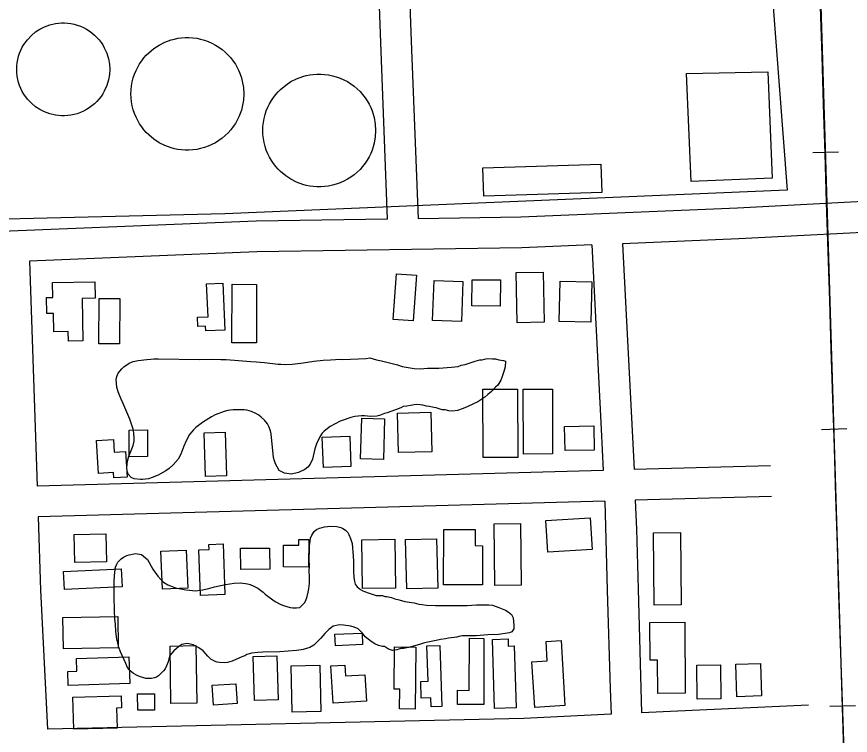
# Model space of a CAD drawing. Extents: x 3297716 to 3335574, y 688621 to 713991.
# Drawn here: x 3325424 to 3326236, y 699056 to 699756 of the extents above; entities that cross this region are included whole.
import ezdxf

# ---------------------------------------------------------------- set-up
doc = ezdxf.new("R2010")
doc.units = 0
for name, color, linetype in [('V-BLDG-OTLN', 7, 'Continuous'), ('V-DOMW-TANK', 7, 'Continuous'), ('V-RAIL-TRAK', 7, 'Continuous'), ('V-ROAD-CNTR', 7, 'Continuous'), ('V-SITE-OTLN', 7, 'Continuous'), ('V-SITE-VEGE', 7, 'Continuous')]:
    doc.layers.add(name, color=color, linetype=linetype)

msp = doc.modelspace()

# ---------------------------------------------------------------- linework, layer by layer
at = {"layer": 'V-BLDG-OTLN'}
for points in [[(3326156.1, 699702.39), (3326160.45, 699598.79), (3326081.24, 699595.48), (3326076.82, 699700.78)], [(3325878.41, 699608.73), (3325993.38, 699612.25), (3325994.22, 699584.81), (3325879.25, 699581.29)], [(3325813.5, 699504.02), (3325810.27, 699459.62), (3325790.84, 699461.03), (3325794.09, 699505.44)], [(3325937.23, 699507.24), (3325938.07, 699458.21), (3325911.68, 699457.76), (3325910.86, 699506.79)], [(3325458.93, 699496.95), (3325500.03, 699497.71), (3325500.33, 699481.76), (3325487.78, 699481.53), (3325488.54, 699440.12), (3325474.44, 699439.86), (3325474.27, 699449.11), (3325460.23, 699448.85), (3325459.91, 699466.79), (3325453.23, 699466.67), (3325452.94, 699482.25), (3325459.2, 699482.37)], [(3325624.75, 699496.33), (3325626.92, 699450.66), (3325608.21, 699449.78), (3325607.98, 699454.58), (3325600.58, 699454.23), (3325600.16, 699463.11), (3325610.46, 699463.59), (3325608.95, 699495.58)], [(3325858.79, 699498.02), (3325857.45, 699459.1), (3325829.4, 699460.06), (3325830.75, 699498.99)], [(3325867.97, 699499.76), (3325895.46, 699499.45), (3325895.17, 699473.8), (3325867.69, 699474.1)], [(3325952.74, 699458.96), (3325953.63, 699498.35), (3325984.51, 699497.66), (3325983.62, 699458.27)], [(3325657.66, 699495.2), (3325657.62, 699438.09), (3325633.81, 699438.11), (3325633.85, 699495.22)], [(3325524.36, 699481.44), (3325524.23, 699437.13), (3325504.06, 699437.19), (3325504.21, 699481.5)], [(3325912.15, 699392.98), (3325912.34, 699326.55), (3325878.61, 699326.46), (3325878.42, 699392.89)], [(3325946.06, 699393.07), (3325946.28, 699329.84), (3325917.94, 699329.74), (3325917.72, 699392.97)], [(3325827.61, 699370.55), (3325828.56, 699332.05), (3325796.15, 699331.25), (3325795.2, 699369.75)], [(3325782.41, 699364.08), (3325781.33, 699324.33), (3325759.17, 699324.94), (3325760.25, 699364.69)], [(3325533.71, 699327.1), (3325533.52, 699353.14), (3325551.33, 699353.27), (3325551.51, 699327.23)], [(3325627.18, 699351.08), (3325628.41, 699308.6), (3325607.97, 699308.02), (3325606.75, 699350.49)], [(3325958.02, 699356.74), (3325986.44, 699357.35), (3325986.94, 699333.71), (3325958.53, 699333.11)], [(3325503.68, 699310.89), (3325501.62, 699342.86), (3325518.25, 699343.93), (3325519.05, 699331.58), (3325529.9, 699332.27), (3325531.51, 699307.35), (3325518.81, 699306.53), (3325518.46, 699311.85)], [(3325722.91, 699316.6), (3325721.78, 699346.28), (3325748.54, 699347.3), (3325749.66, 699317.62)], [(3325890.04, 699201.73), (3325889.32, 699261.75), (3325914.86, 699262.05), (3325915.58, 699202.03)], [(3325939.75, 699264.86), (3325982.84, 699267.59), (3325984.79, 699236.85), (3325941.7, 699234.13)], [(3325840.1, 699202.28), (3325840.24, 699256.33), (3325870.9, 699256.26), (3325870.86, 699240.45), (3325878.07, 699240.43), (3325877.98, 699202.18)], [(3326070.96, 699253.34), (3326071.56, 699182.78), (3326045.21, 699182.56), (3326044.61, 699253.11)], [(3325479.9, 699251.34), (3325510.96, 699252.02), (3325511.55, 699224.78), (3325480.49, 699224.1)], [(3325708.54, 699219.65), (3325683.87, 699219.93), (3325684.11, 699241.06), (3325698.81, 699240.9), (3325698.87, 699246.61), (3325708.84, 699246.5)], [(3325792.49, 699246.78), (3325793.34, 699199.13), (3325761.11, 699198.55), (3325760.27, 699246.21)], [(3325833.27, 699247.25), (3325834.57, 699199.14), (3325804.18, 699198.31), (3325802.87, 699246.43)], [(3325603.21, 699191.93), (3325601.52, 699236.23), (3325611.56, 699236.61), (3325611.37, 699241.69), (3325625.11, 699242.22), (3325627, 699192.84)], [(3325642.17, 699237.9), (3325670.49, 699238.1), (3325670.64, 699217.55), (3325642.32, 699217.35)], [(3325566.17, 699198.06), (3325564.53, 699235.05), (3325589.12, 699236.14), (3325590.76, 699199.15)], [(3325469.65, 699215.17), (3325525.82, 699217.86), (3325526.66, 699200.46), (3325470.49, 699197.77)], [(3325469.06, 699170.4), (3325522.51, 699171.24), (3325522.99, 699140.69), (3325469.55, 699139.84)], [(3326075.04, 699165.79), (3326075.65, 699096.61), (3326048.8, 699096.37), (3326048.51, 699128.95), (3326041.28, 699128.88), (3326040.97, 699165.49)], [(3325734.14, 699154.05), (3325760.63, 699155.16), (3325761.09, 699144.05), (3325734.61, 699142.95)], [(3325879.39, 699150.08), (3325879.14, 699085.48), (3325853.52, 699085.58), (3325853.58, 699099.44), (3325865.09, 699099.4), (3325865.29, 699150.13)], [(3325889.63, 699081.7), (3325887.62, 699149.07), (3325902.85, 699149.52), (3325903.06, 699142.46), (3325908.99, 699142.64), (3325910.79, 699082.33)], [(3325954.5, 699147.88), (3325958.38, 699084.61), (3325928.94, 699082.8), (3325926.2, 699127.36), (3325941.06, 699128.28), (3325939.91, 699146.98)], [(3325598.54, 699143.02), (3325599.41, 699086.83), (3325574.35, 699086.45), (3325573.49, 699142.63)], [(3325812.86, 699141.65), (3325812.2, 699081.18), (3325797.08, 699081.35), (3325797.29, 699100.54), (3325791.8, 699100.6), (3325792.26, 699141.88)], [(3325836.25, 699143.22), (3325838.34, 699083.64), (3325827.87, 699083.27), (3325827.56, 699092.04), (3325818.33, 699091.71), (3325817.76, 699107.96), (3325825.03, 699108.22), (3325823.82, 699142.78)], [(3325482.15, 699130.29), (3325533.3, 699132.04), (3325534.18, 699106.18), (3325474.3, 699104.14), (3325473.83, 699117.83), (3325482.56, 699118.13)], [(3325677.65, 699133.08), (3325678.87, 699090.15), (3325655.69, 699089.49), (3325654.47, 699132.42)], [(3325691.42, 699123.14), (3325719.29, 699123.79), (3325720.35, 699078.64), (3325692.49, 699077.98)], [(3325764.76, 699088.95), (3325732.35, 699086.89), (3325730.04, 699123.2), (3325743.91, 699124.09), (3325744.59, 699113.4), (3325763.14, 699114.57)], [(3326109.85, 699124.18), (3326110.41, 699091.19), (3326087.31, 699090.8), (3326086.76, 699123.79)], [(3326148.81, 699125.58), (3326149.84, 699093.96), (3326125.97, 699093.18), (3326124.95, 699124.81)], [(3325614.36, 699104.3), (3325637.65, 699105.84), (3325638.93, 699086.46), (3325615.64, 699084.93)], [(3325478.77, 699092.81), (3325525.81, 699094.06), (3325526.12, 699082.26), (3325521.3, 699082.13), (3325521.82, 699062.64), (3325479.6, 699061.54)], [(3325541.9, 699080.02), (3325541.78, 699096.01), (3325558.23, 699096.13), (3325558.34, 699080.14)]]:
    msp.add_lwpolyline(points, close=True, dxfattribs=at)
at = {"layer": 'V-DOMW-TANK'}
for points in [[(3325514.63, 699704.77), (3325514.35, 699699.71), (3325513.44, 699694.44), (3325511.81, 699689.03), (3325509.4, 699683.63), (3325507.89, 699680.98), (3325506.17, 699678.4), (3325504.26, 699675.9), (3325502.14, 699673.52), (3325499.84, 699671.27), (3325497.37, 699669.17), (3325494.74, 699667.25), (3325491.96, 699665.51), (3325489.08, 699663.98), (3325486.1, 699662.66), (3325483.04, 699661.57), (3325479.94, 699660.7), (3325476.82, 699660.07), (3325473.7, 699659.65), (3325470.61, 699659.46), (3325467.56, 699659.47), (3325461.68, 699660.08), (3325456.18, 699661.38), (3325451.16, 699663.23), (3325446.64, 699665.51), (3325442.41, 699668.28), (3325438.29, 699671.71), (3325434.42, 699675.82), (3325430.95, 699680.61), (3325429.42, 699683.24), (3325428.04, 699686.02), (3325426.84, 699688.92), (3325425.83, 699691.95), (3325425.03, 699695.06), (3325424.45, 699698.26), (3325424.1, 699701.5), (3325423.98, 699704.77), (3325424.1, 699708.03), (3325424.45, 699711.27), (3325425.03, 699714.46), (3325425.83, 699717.58), (3325426.84, 699720.6), (3325428.04, 699723.51), (3325429.42, 699726.29), (3325430.95, 699728.92), (3325434.42, 699733.71), (3325438.29, 699737.82), (3325442.41, 699741.25), (3325446.64, 699744.02), (3325451.16, 699746.3), (3325456.18, 699748.15), (3325461.68, 699749.45), (3325467.56, 699750.06), (3325470.61, 699750.07), (3325473.7, 699749.88), (3325476.82, 699749.46), (3325479.94, 699748.82), (3325483.04, 699747.96), (3325486.1, 699746.87), (3325489.08, 699745.55), (3325491.96, 699744.02), (3325494.74, 699742.28), (3325497.37, 699740.36), (3325499.84, 699738.26), (3325502.14, 699736.01), (3325504.26, 699733.62), (3325506.17, 699731.13), (3325507.89, 699728.55), (3325509.4, 699725.9), (3325511.81, 699720.5), (3325513.44, 699715.1), (3325514.35, 699709.81)], [(3325645.25, 699680.9), (3325644.91, 699674.78), (3325643.81, 699668.38), (3325642.94, 699665.11), (3325641.84, 699661.82), (3325640.5, 699658.54), (3325638.91, 699655.28), (3325637.08, 699652.07), (3325635, 699648.94), (3325632.68, 699645.92), (3325630.12, 699643.03), (3325627.33, 699640.3), (3325624.33, 699637.75), (3325621.14, 699635.42), (3325617.78, 699633.32), (3325614.28, 699631.46), (3325610.66, 699629.86), (3325606.96, 699628.54), (3325603.2, 699627.49), (3325599.42, 699626.71), (3325595.64, 699626.21), (3325591.89, 699625.97), (3325588.19, 699625.99), (3325584.58, 699626.25), (3325581.06, 699626.73), (3325577.66, 699627.43), (3325574.4, 699628.31), (3325568.3, 699630.55), (3325562.83, 699633.32), (3325557.7, 699636.67), (3325552.71, 699640.83), (3325550.31, 699643.22), (3325548.02, 699645.81), (3325545.84, 699648.62), (3325543.81, 699651.62), (3325541.95, 699654.81), (3325540.28, 699658.17), (3325538.82, 699661.7), (3325537.6, 699665.36), (3325536.63, 699669.14), (3325535.92, 699673.01), (3325535.5, 699676.94), (3325535.35, 699680.9), (3325535.5, 699684.86), (3325535.92, 699688.79), (3325536.63, 699692.66), (3325537.6, 699696.44), (3325538.82, 699700.1), (3325540.28, 699703.63), (3325541.95, 699707), (3325543.81, 699710.19), (3325545.84, 699713.19), (3325548.02, 699715.99), (3325550.31, 699718.58), (3325552.71, 699720.97), (3325557.7, 699725.13), (3325562.83, 699728.49), (3325568.3, 699731.25), (3325574.4, 699733.5), (3325577.66, 699734.38), (3325581.06, 699735.07), (3325584.58, 699735.55), (3325588.19, 699735.81), (3325591.89, 699735.83), (3325595.64, 699735.59), (3325599.42, 699735.09), (3325603.2, 699734.31), (3325606.96, 699733.27), (3325610.66, 699731.94), (3325614.28, 699730.34), (3325617.78, 699728.49), (3325621.14, 699726.38), (3325624.33, 699724.05), (3325627.33, 699721.51), (3325630.12, 699718.78), (3325632.68, 699715.89), (3325635, 699712.86), (3325637.08, 699709.73), (3325638.91, 699706.53), (3325640.5, 699703.26), (3325641.84, 699699.98), (3325642.94, 699696.69), (3325643.81, 699693.42), (3325644.91, 699687.02)], [(3325773.74, 699645.2), (3325773.4, 699639.08), (3325772.3, 699632.68), (3325771.43, 699629.41), (3325770.33, 699626.12), (3325768.99, 699622.83), (3325767.4, 699619.57), (3325765.57, 699616.36), (3325763.49, 699613.23), (3325761.16, 699610.2), (3325758.6, 699607.32), (3325755.81, 699604.58), (3325752.81, 699602.04), (3325749.62, 699599.7), (3325746.26, 699597.6), (3325742.76, 699595.74), (3325739.14, 699594.15), (3325735.44, 699592.82), (3325731.68, 699591.77), (3325727.9, 699591), (3325724.11, 699590.49), (3325720.36, 699590.26), (3325716.67, 699590.28), (3325713.05, 699590.54), (3325709.53, 699591.02), (3325706.14, 699591.71), (3325702.87, 699592.59), (3325696.77, 699594.83), (3325691.3, 699597.6), (3325686.17, 699600.96), (3325681.17, 699605.12), (3325678.78, 699607.51), (3325676.48, 699610.1), (3325674.31, 699612.91), (3325672.27, 699615.91), (3325670.41, 699619.1), (3325668.74, 699622.46), (3325667.28, 699625.99), (3325666.06, 699629.66), (3325665.09, 699633.44), (3325664.38, 699637.31), (3325663.96, 699641.24), (3325663.82, 699645.2), (3325663.96, 699649.16), (3325664.38, 699653.09), (3325665.09, 699656.96), (3325666.06, 699660.74), (3325667.28, 699664.41), (3325668.74, 699667.93), (3325670.41, 699671.3), (3325672.27, 699674.49), (3325674.31, 699677.49), (3325676.48, 699680.3), (3325678.78, 699682.9), (3325681.17, 699685.29), (3325686.17, 699689.44), (3325691.3, 699692.8), (3325696.77, 699695.57), (3325702.87, 699697.81), (3325706.14, 699698.69), (3325709.53, 699699.38), (3325713.05, 699699.87), (3325716.67, 699700.12), (3325720.36, 699700.14), (3325724.11, 699699.91), (3325727.9, 699699.4), (3325731.68, 699698.63), (3325735.44, 699697.58), (3325739.14, 699696.25), (3325742.76, 699694.66), (3325746.26, 699692.8), (3325749.62, 699690.7), (3325752.81, 699688.36), (3325755.81, 699685.82), (3325758.6, 699683.09), (3325761.16, 699680.2), (3325763.49, 699677.17), (3325765.57, 699674.04), (3325767.4, 699670.83), (3325768.99, 699667.57), (3325770.33, 699664.29), (3325771.43, 699660.99), (3325772.3, 699657.73), (3325773.4, 699651.32)]]:
    msp.add_lwpolyline(points, close=True, dxfattribs=at)
at = {"layer": 'V-RAIL-TRAK'}
for points in [[(3326310.1, 696520.64), (3326276.96, 697540.18), (3326276.96, 697540.18), (3326235.79, 698858.76), (3326235.79, 698858.78), (3326142.92, 701914.33), (3326142.92, 701914.31), (3326092.11, 703411.35), (3326038.61, 704709.65), (3326038.61, 704709.65), (3326027.42, 705172.45)], [(3326200.04, 699623.71), (3326225.03, 699624.47)], [(3326208.24, 699353.84), (3326233.23, 699354.6)], [(3326216.44, 699083.96), (3326241.43, 699084.72)]]:
    msp.add_lwpolyline(points, dxfattribs=at)
msp.add_arc((4187450.07, 726565.5), 861659.84, 181.63939431, 181.84266653, dxfattribs=at)
at = {"layer": 'V-ROAD-CNTR'}
for points in [[(3325815.53, 699559.22), (3325808.71, 699732.16), (3325785.24, 700377.34)], [(3325785.52, 699558.78), (3325778.74, 699731.02), (3325763.69, 700144.48)], [(3327327.82, 699611.39), (3327249.04, 699608.09), (3326806.42, 699596.47), (3326604.39, 699584.43), (3326292.1, 699578.13), (3326126.56, 699569.58), (3325915.49, 699560.7), (3325815.53, 699559.22)], [(3327328.18, 699581.38), (3327250.06, 699578.1), (3326807.7, 699566.49), (3326605.58, 699554.44), (3326293.18, 699548.14), (3326127.96, 699539.61), (3326014.56, 699534.84)], [(3325785.52, 699558.78), (3325657.32, 699556.89), (3325353.2, 699544.55), (3325165.32, 699549.17)], [(3325984.58, 699533.58), (3325916.34, 699530.71), (3325658.15, 699526.9), (3325436.59, 699517.91)], [(3325984.58, 699533.58), (3325993.74, 699354.04), (3325995.47, 699313.88)], [(3326014.56, 699534.84), (3326025.79, 699314.73)], [(3325436.59, 699517.91), (3325443.93, 699298.57)], [(3326158.69, 699318.42), (3326025.79, 699314.73)], [(3325995.47, 699313.88), (3325443.93, 699298.57)], [(3326159.52, 699288.43), (3326026.75, 699284.74)], [(3325997.17, 699283.92), (3325444.94, 699268.59)], [(3325997.17, 699283.92), (3325999.64, 699197.12)], [(3326026.75, 699284.74), (3326027.96, 699256.48), (3326029.62, 699197.99)], [(3325444.94, 699268.59), (3325447.33, 699197.08), (3325453.95, 699061.48)], [(3325999.64, 699197.12), (3326002.37, 699100.83), (3326003.54, 699076.03)], [(3326029.62, 699197.99), (3326033.05, 699077.41)], [(3326195.66, 699085), (3326033.05, 699077.41)], [(3326003.54, 699076.03), (3325918.33, 699072.06), (3325453.95, 699061.48)]]:
    msp.add_lwpolyline(points, dxfattribs=at)
at = {"layer": 'V-SITE-OTLN'}
msp.add_lwpolyline([(3325200.97, 699563.58), (3325375.49, 700140.59), (3325383.42, 700173.63), (3325523.76, 700716.04), (3326032.08, 700729.35), (3326141.95, 700737.03), (3326138.6, 700063.69), (3326175.04, 699587.15), (3325626.94, 699563.93), (3325227.15, 699554.15)], close=True, dxfattribs=at)
at = {"layer": 'V-SITE-VEGE'}
for points in [[(3325681.53, 699417.48), (3325685.77, 699417.2), (3325692.34, 699417.41), (3325700.95, 699418.25), (3325707.36, 699419.23), (3325713.46, 699420.38), (3325722.69, 699421.38), (3325729.89, 699421.59), (3325739.6, 699422.13), (3325741.95, 699421.99), (3325764.49, 699422.94), (3325768.29, 699423.55), (3325774.57, 699421.63), (3325779.67, 699420.49), (3325794.98, 699416.69), (3325799.69, 699415.16), (3325811.46, 699413.28), (3325817.33, 699412.93), (3325824.38, 699413.38), (3325835.35, 699413.46), (3325847.88, 699414.33), (3325854.14, 699415.16), (3325857.27, 699416.36), (3325861.18, 699417.17), (3325870.95, 699420.37), (3325875.25, 699421.58), (3325877.6, 699421.6), (3325879.95, 699422.4), (3325882.69, 699422.81), (3325887.78, 699422.46), (3325890.52, 699422.47), (3325894.06, 699421.72), (3325898.37, 699420.97), (3325900.33, 699420.2), (3325899.98, 699414.71), (3325898.84, 699410.39), (3325896.92, 699404.5), (3325895.77, 699401.75), (3325893.06, 699397.03), (3325890.72, 699395.06), (3325886.84, 699390.72), (3325883.33, 699387.95), (3325880.22, 699385.19), (3325873.59, 699380.83), (3325869.29, 699378.84), (3325863.05, 699375.66), (3325859.14, 699374.06), (3325853.67, 699372.06), (3325848.58, 699371.63), (3325845.06, 699372), (3325841.52, 699372.76), (3325838.78, 699372.74), (3325832.89, 699374.66), (3325830.54, 699375.03), (3325826.22, 699376.17), (3325823.48, 699376.55), (3325819.94, 699377.3), (3325817.2, 699377.68), (3325813.28, 699378.04), (3325807.8, 699377.21), (3325804.28, 699376.41), (3325800.76, 699375.99), (3325798.42, 699374.8), (3325793.34, 699372.8), (3325785.13, 699370), (3325782.39, 699369.2), (3325777.71, 699367.2), (3325774.97, 699366.79), (3325768.97, 699366.44)], [(3325768.97, 699366.44), (3325762.86, 699367.03), (3325760.19, 699367.01), (3325753.47, 699366.33), (3325749.71, 699365.36), (3325746.59, 699364.4), (3325744.25, 699363.6), (3325739.41, 699361.69), (3325729.58, 699356.61), (3325723.82, 699352.02), (3325721.8, 699350.13), (3325719.47, 699346.67), (3325716.23, 699339.76), (3325714.71, 699334.73), (3325712.27, 699324.7), (3325710.12, 699319.83), (3325707.63, 699316.99), (3325704.83, 699314.78), (3325698.74, 699311.91), (3325691.71, 699310.3), (3325685.13, 699311.19), (3325679.78, 699313.81), (3325676.14, 699320.21), (3325675.18, 699323.02), (3325674.37, 699326.3), (3325671.85, 699349.46), (3325671.21, 699352.43), (3325669.77, 699356.49), (3325668.34, 699359.14), (3325665.65, 699362.72), (3325662.34, 699365.83), (3325659.98, 699367.69), (3325657.15, 699369.39), (3325652.75, 699371.4), (3325648.35, 699372.62), (3325645.69, 699372.91), (3325634.89, 699372.83), (3325629.72, 699372.17), (3325626.29, 699371.36), (3325617.54, 699367.85), (3325613.95, 699365.95), (3325608.66, 699362.78), (3325605.22, 699360.56), (3325598.53, 699355.5), (3325596.35, 699353.29), (3325594.64, 699351.4), (3325592.47, 699348.72), (3325589.07, 699342.75), (3325586.76, 699337.57), (3325583.84, 699329.71), (3325581.21, 699324.84), (3325576.56, 699319.17), (3325572.51, 699315.54), (3325569.24, 699313.33), (3325564.25, 699310.32), (3325561.75, 699309.04), (3325555.98, 699306.81), (3325552.54, 699305.69), (3325546.75, 699304.86), (3325544.56, 699304.85), (3325538.6, 699305.59), (3325535.62, 699306.97), (3325532.47, 699310.24), (3325531.66, 699313.05), (3325531.48, 699316.18), (3325532.06, 699322.92), (3325533.44, 699327.78), (3325534.36, 699329.83), (3325537.59, 699338.15), (3325538.5, 699342.23), (3325538.63, 699345.36), (3325538.28, 699350.21), (3325537.47, 699353.96), (3325535.71, 699359.74), (3325534.27, 699363.8), (3325527.58, 699379.72), (3325525.83, 699383.16), (3325522.96, 699390.34), (3325521.67, 699395.03), (3325520.99, 699402.38), (3325521.44, 699405.36), (3325522.83, 699408.51), (3325526.55, 699412.92), (3325528.42, 699414.81), (3325533.72, 699418.45), (3325537.62, 699419.89), (3325542.31, 699421.02), (3325550.92, 699422.02), (3325554.83, 699422.36), (3325557.49, 699422.54), (3325562.35, 699422.57), (3325602.27, 699422.08), (3325614.96, 699422.17), (3325622.79, 699422.07), (3325628.11, 699421.79), (3325652.08, 699420.09), (3325657.72, 699419.82), (3325661.32, 699419.37), (3325665.4, 699419.09), (3325678.88, 699417.46), (3325681.53, 699417.48)], [(3325569.99, 699123.24), (3325568.6, 699120.41), (3325567.21, 699118.37), (3325564.88, 699116), (3325562.08, 699113.47), (3325560.21, 699112.36), (3325558.18, 699111.57), (3325555.21, 699110.92), (3325551.76, 699110.9), (3325549.73, 699111.04), (3325543.76, 699113.03), (3325541.4, 699113.95), (3325537.79, 699115.8), (3325534.64, 699118.44), (3325532.11, 699121.71), (3325530.2, 699125.46), (3325525.11, 699136.85), (3325523.51, 699141.54), (3325521.58, 699149.35), (3325520.74, 699156.7), (3325520.21, 699164.06), (3325519.71, 699168.76), (3325519.18, 699177.36), (3325519.15, 699181.28), (3325518.96, 699187.07), (3325519.08, 699191.14), (3325519.05, 699195.37), (3325518.87, 699199.44), (3325518.98, 699205.39), (3325519.25, 699211.03), (3325519.54, 699214.63), (3325520.44, 699219.33), (3325521.21, 699221.84), (3325522.44, 699224.36), (3325525.71, 699227.67), (3325528.04, 699229.1), (3325531.32, 699230.84), (3325533.66, 699231.65), (3325539.76, 699232.79), (3325545.72, 699231.73), (3325551.54, 699227.07), (3325556.78, 699217.57), (3325558.84, 699214.45), (3325561.53, 699210.86), (3325564.37, 699207.44), (3325567.05, 699204.95), (3325571.3, 699202.33), (3325573.81, 699201.24), (3325578.83, 699199.4), (3325588.71, 699197.44), (3325592.32, 699196.99), (3325598.12, 699196.57), (3325605.31, 699197.4), (3325612.19, 699198.86), (3325616.72, 699200.3), (3325627.35, 699202.73), (3325635.95, 699204.04), (3325641.91, 699204.09), (3325646.92, 699203.66), (3325648.96, 699203.2), (3325651.47, 699202.43), (3325655.24, 699200.9), (3325659.01, 699198.89), (3325664.2, 699195.01), (3325666.09, 699193.3), (3325670.03, 699190.2), (3325676.01, 699186.17), (3325681.51, 699183.08), (3325684.03, 699182.16), (3325690.46, 699180.17), (3325693.13, 699179.72), (3325696.57, 699179.74), (3325699.85, 699180.24), (3325704.83, 699184.97), (3325706.22, 699188.11), (3325707.14, 699190.78), (3325708.2, 699195.02), (3325708.81, 699198.31), (3325709.24, 699203.48), (3325709.34, 699211), (3325709.15, 699215.07), (3325709.27, 699221.17), (3325709.07, 699226.96), (3325709.31, 699236.68), (3325709.28, 699240.28), (3325709.88, 699244.98), (3325710.48, 699247.65), (3325711.71, 699250.79), (3325713.88, 699254.4), (3325716.21, 699256.3), (3325719.02, 699257.42), (3325721.68, 699258.22), (3325723.87, 699258.7), (3325726.84, 699259.2), (3325728.88, 699259.36), (3325735.92, 699259.26), (3325739.85, 699258.04), (3325741.73, 699257.11), (3325744.56, 699255.41), (3325746.77, 699253.23), (3325747.72, 699251.36)], [(3325747.72, 699251.36), (3325749.47, 699247.46), (3325750.92, 699242.61), (3325751.42, 699238.39), (3325751.76, 699234.32), (3325752.14, 699225.71), (3325752.21, 699215.38), (3325752.56, 699209.9), (3325753.07, 699205.36), (3325753.87, 699202.86), (3325755.77, 699200.37), (3325759.07, 699197.58), (3325761.43, 699196.34), (3325766.46, 699194.34), (3325771.48, 699192.81), (3325774.46, 699191.74)], [(3325774.46, 699191.74), (3325780.53, 699191.92), (3325782.7, 699190.85), (3325784.87, 699190.86), (3325789.21, 699189.81), (3325792.47, 699188.75), (3325796.81, 699187.7), (3325802.23, 699186.12), (3325811.45, 699184.56), (3325815.79, 699183.51), (3325819.04, 699182.99), (3325823.38, 699182.48), (3325832.05, 699182), (3325855.34, 699182.17), (3325862.92, 699182.23), (3325872.12, 699182.83), (3325884.04, 699182.92), (3325887.83, 699182.41), (3325893.8, 699180.28), (3325900.32, 699177.62), (3325903.04, 699176.02), (3325906.31, 699173.33), (3325907.96, 699170.1), (3325908.55, 699163.06), (3325908.58, 699159.27), (3325906.43, 699156.55), (3325904.27, 699155.45), (3325893.46, 699153.74), (3325883.17, 699153.67), (3325871.8, 699152.5), (3325858.26, 699152.4), (3325855.02, 699151.84), (3325852.85, 699151.28), (3325844.74, 699150.14), (3325842.03, 699149.58), (3325837.16, 699149), (3325832.84, 699147.89), (3325821.48, 699145.64), (3325816.62, 699143.98), (3325809.59, 699142.3), (3325805.81, 699141.19), (3325800.94, 699140.07), (3325798.23, 699140.05), (3325794.45, 699138.94), (3325790.12, 699138.37), (3325786.33, 699139.43), (3325782.49, 699142), (3325780.46, 699142.15), (3325776.54, 699143.21), (3325772.92, 699144.75), (3325769.31, 699146.92), (3325763.63, 699151.73), (3325760.95, 699155), (3325758.74, 699157.49), (3325756.69, 699159.35), (3325752.92, 699161.05), (3325749.78, 699161.97), (3325742.42, 699162.85), (3325738.5, 699163.14), (3325732.56, 699161.84), (3325730.69, 699160.58), (3325728.35, 699158.68), (3325726.33, 699156.78), (3325724.31, 699154.73), (3325720.43, 699150.32), (3325715.92, 699145.59), (3325713.43, 699143.54), (3325709.69, 699141.32), (3325703.29, 699139.08), (3325701.09, 699138.91), (3325696.72, 699138.25), (3325680.6, 699136.88), (3325664, 699136.76), (3325659.15, 699136.41), (3325652.89, 699135.58), (3325650.86, 699134.94), (3325648.36, 699134.3), (3325646.33, 699133.19), (3325643.36, 699132.07), (3325634, 699127.77), (3325629.31, 699126.49), (3325626.5, 699126.15), (3325621.64, 699126.43), (3325619.45, 699126.89), (3325616.62, 699127.81), (3325613.32, 699129.82), (3325610.33, 699132.61), (3325605.74, 699137.9), (3325601.49, 699141), (3325599.29, 699142.24), (3325595.83, 699143.63), (3325593.48, 699144.39), (3325590.19, 699144.99), (3325588.16, 699144.82), (3325584.87, 699144.02), (3325583, 699142.91), (3325579.58, 699140.22), (3325577.24, 699138.01), (3325573.36, 699133.44), (3325571.53, 699127.16), (3325569.99, 699123.24)]]:
    msp.add_lwpolyline(points, dxfattribs=at)

doc.saveas('drawing.dxf')
